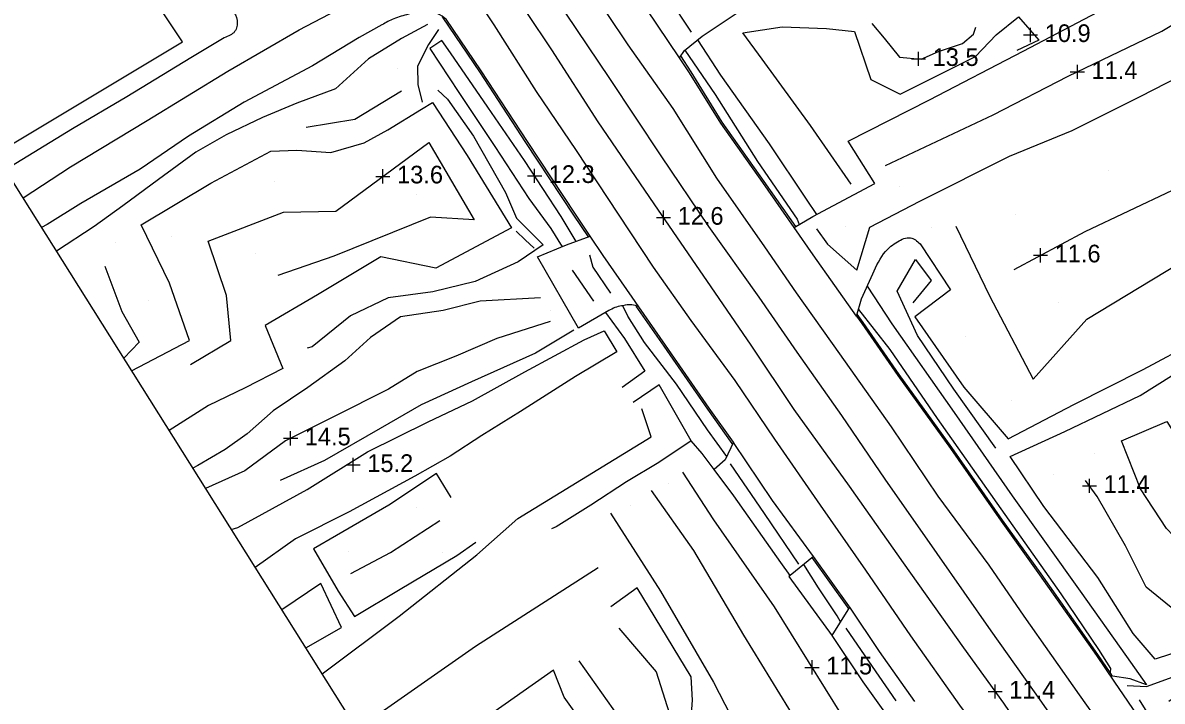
# Model space of a CAD drawing. Extents: x 2316231 to 2323598, y 363169 to 371906.
# Drawn here: x 2318980.6 to 2319303.1, y 370195.4 to 370387.4 of the extents above; entities that cross this region are included whole.
import ezdxf

# ---------------------------------------------------------------- set-up
doc = ezdxf.new("R2010")
doc.units = 0
for name, color, linetype in [('RD_DTM_BkLn1', 7, 'Continuous'), ('RD_DTM_Spot', 7, 'Continuous'), ('RD_DTM_TinHull', 7, 'Continuous'), ('RD_DTM_Void', 7, 'Continuous'), ('RD_EX_Road', 7, 'Continuous')]:
    doc.layers.add(name, color=color, linetype=linetype)

msp = doc.modelspace()

# ---------------------------------------------------------------- linework, layer by layer
at = {"layer": 'RD_DTM_BkLn1'}
for p, q in [((2319169.816, 370384.745), (2319158.132, 370402.713)), ((2319142.243, 370308.603), (2319136.188, 370317.459))]:
    msp.add_line(p, q, dxfattribs=at)
for points in [[(2319072.792, 370489.554), (2319085.43, 370468.014), (2319098.971, 370445.475), (2319109.192, 370428.887), (2319121.353, 370409.609), (2319134.175, 370390.183), (2319146.607, 370371.676), (2319161.157, 370349.772), (2319174.715, 370329.752), (2319188.945, 370309.774), (2319199.628, 370294.259), (2319212.307, 370276.255), (2319224.595, 370258.23), (2319239.282, 370237.233), (2319254.637, 370215.316), (2319268.466, 370195.843), (2319278.179, 370181.92), (2319291.539, 370162.974), (2319306.147, 370142.022)], [(2319083.67, 370489.717), (2319097.513, 370466.865), (2319108.814, 370448.058), (2319120.331, 370430.661), (2319130.228, 370414.264), (2319139.915, 370398.987), (2319151.845, 370381.197), (2319164.614, 370363.182), (2319176.898, 370343.422), (2319190.536, 370323.983), (2319199.524, 370311.001), (2319211.769, 370293.703), (2319226.333, 370273.132), (2319239.613, 370253.503), (2319254.023, 370233.984), (2319263.959, 370219.523), (2319279.548, 370197.259), (2319296.868, 370172.921), (2319312.101, 370151.195)], [(2319065.658, 370482.521), (2319080.069, 370458.772), (2319091.683, 370439.853), (2319104.456, 370419.006), (2319116.05, 370400.96), (2319130.187, 370379.774), (2319143.32, 370359.374), (2319159.232, 370336.203), (2319175.322, 370312.751), (2319186.685, 370296.228), (2319198.804, 370278.012), (2319214.53, 370256.274), (2319229.785, 370234.615), (2319246.848, 370210.512), (2319258.179, 370194.917), (2319272.195, 370174.202), (2319287.562, 370152.554), (2319301.969, 370131.535), (2319315.739, 370111.145), (2319330.93, 370090.281), (2319347.769, 370066.57), (2319357.817, 370052.165), (2319365.977, 370039.641)], [(2319055.893, 370480.196), (2319069.814, 370457.298), (2319082.619, 370435.757), (2319092.507, 370420.2), (2319103.553, 370402.39), (2319113.9, 370386.853), (2319125.928, 370367.978), (2319137.189, 370351.264), (2319149.074, 370333.251), (2319159.053, 370318.275), (2319169.692, 370303.186), (2319182.128, 370286.156), (2319193.356, 370269.554), (2319206.313, 370250.878), (2319219.115, 370232.538), (2319231.816, 370213.963), (2319245.711, 370194.366), (2319253.965, 370183.2), (2319266.756, 370165.106), (2319279.088, 370146.8), (2319293.171, 370126.297), (2319307.903, 370105.714)], [(2318972.805, 370350.323), (2319025.781, 370382.025), (2318989.791, 370436.222)], [(2319224.804, 370347.018), (2319255.212, 370361.391), (2319276.48, 370372.283), (2319303.023, 370385.042), (2319319.644, 370395.173), (2319342.748, 370406.77)], [(2318980.641, 370337.856), (2318994.034, 370346.65), (2319015.822, 370359.757), (2319038.586, 370373.779), (2319058.814, 370385.401), (2319075.959, 370394.468), (2319079.732, 370404.374), (2319084.648, 370405.469), (2319090.62, 370394.722), (2319088.973, 370394.167), (2319083.105, 370392.727)], [(2319205.276, 370329.094), (2319208.399, 370324.8), (2319216.662, 370317.416), (2319220.374, 370329.605), (2319234.482, 370336.956), (2319259.883, 370349.707), (2319277.628, 370356.903), (2319297.046, 370366.659), (2319318.784, 370377.807), (2319330.927, 370382.745), (2319352.052, 370393.576)], [(2319095.155, 370386.989), (2319087.815, 370383.012), (2319078.456, 370377.227), (2319069.113, 370368.701), (2319058.102, 370364.688), (2319048.446, 370360.616), (2319038.183, 370355.695), (2319029.565, 370350.781), (2319019.026, 370343.097), (2319008.913, 370335.602), (2319000.752, 370329.825), (2318990.131, 370322.757)], [(2319215.089, 370341.76), (2319203.581, 370358.318), (2319189.851, 370377.164), (2319184.431, 370384.575), (2319195.536, 370386.248), (2319208.069, 370385.814), (2319216.013, 370384.989), (2319220.59, 370371.392), (2319228.961, 370367.219), (2319250.295, 370377.887), (2319256.074, 370383.972), (2319262.454, 370389.137), (2319268.19, 370382.498), (2319261.916, 370379.559)], [(2319220.931, 370387.26), (2319224.368, 370383.054), (2319228.73, 370377.717), (2319234.872, 370377.142), (2319239.746, 370379.278), (2319246.533, 370381.612), (2319249.662, 370384.178), (2319250.372, 370386.235)], [(2319060.816, 370357.888), (2319074.564, 370360.182), (2319087.723, 370368.207)], [(2319098.097, 370368.383), (2319100.788, 370365.824), (2319108.192, 370355.32), (2319117.251, 370339.362), (2319120.3, 370332.181), (2319127.835, 370324.608), (2319120.773, 370319.78), (2319108.583, 370314.17), (2319096.635, 370311.256), (2319083.963, 370309.598), (2319073.33, 370304.51), (2319062.486, 370295.763), (2319061.098, 370295.319)], [(2319261.18, 370317.641), (2319281.306, 370328.402), (2319305.978, 370340.103), (2319332.312, 370350.031), (2319353.336, 370357.51), (2319372.104, 370365.139)], [(2319028.017, 370290.712), (2319039.426, 370297.544), (2319038.204, 370310.215), (2319033.005, 370325.604), (2319054.366, 370333.799), (2319069.195, 370334.132), (2319095.486, 370353.561), (2319108.347, 370331.696), (2319095.982, 370332.465), (2319068.571, 370321.364), (2319052.8, 370315.897)], [(2319244.704, 370329.903), (2319254.201, 370310.183), (2319266.598, 370286.528), (2319281.726, 370303.523), (2319307.817, 370319.316), (2319342.144, 370334.596), (2319366.355, 370345.515), (2319381.191, 370352.251)], [(2319316.013, 370212.534), (2319309.818, 370210.143), (2319301.15, 370207.311), (2319294.878, 370214.612), (2319284.846, 370230.45), (2319269.564, 370250.564), (2319260.042, 370264.7), (2319275.57, 370271.756), (2319296.825, 370281.91), (2319310.588, 370290.504), (2319348.171, 370309.995), (2319370.344, 370320.56), (2319385.014, 370328.783), (2319393.771, 370334.411)], [(2319141.033, 370321.8), (2319141.953, 370318.25), (2319146.915, 370310.93)], [(2319256.041, 370267.049), (2319244.086, 370283.742), (2319233.795, 370298.976), (2319228.118, 370311.479), (2319233.277, 370320.464), (2319237.716, 370314.465), (2319232.553, 370308.167)], [(2319003.835, 370318.548), (2319008.582, 370305.767), (2319013.507, 370297.004), (2319009.125, 370292.537)], [(2319127.126, 370309.636), (2319110.057, 370308.627), (2319099.565, 370306.012), (2319087.441, 370304.173), (2319078.977, 370298.386), (2319071.731, 370291.801), (2319061.283, 370284.262), (2319051.485, 370277.616), (2319044.05, 370271.066), (2319037.872, 370266.627), (2319030.084, 370262.159), (2319028.705, 370261.385)], [(2319129.806, 370302.87), (2319114.709, 370298.096), (2319103.181, 370293.111), (2319092.159, 370288.785), (2319084.089, 370283.769), (2319068.536, 370275.918), (2319054.978, 370269.147), (2319043.408, 370260.626), (2319032.315, 370255.642)], [(2319039.598, 370244.054), (2319041.399, 370244.583), (2319061.032, 370255.356), (2319078.181, 370265.979), (2319095.357, 370274.486), (2319107.85, 370280.487), (2319122.71, 370288.664), (2319139.452, 370297.743), (2319145.143, 370300.214), (2319148.687, 370294.285), (2319136.997, 370287.353), (2319121.473, 370277.387), (2319110.489, 370270.644), (2319101.511, 370264.768), (2319091.537, 370259.108), (2319072.991, 370249.037), (2319057.752, 370241.376), (2319046.373, 370233.274)], [(2319304.981, 370195.495), (2319325.641, 370209.41), (2319329.406, 370220.659), (2319322.629, 370231.408), (2319312.233, 370236.045), (2319304.319, 370244.312), (2319296.972, 370255.555), (2319291.6, 370269.087), (2319304.427, 370274.55), (2319315.575, 370256.986), (2319326.172, 370243.016), (2319334.376, 370239.078), (2319340.478, 370240.361), (2319338.161, 370235.566), (2319349.174, 370240.608), (2319358.713, 370251.339), (2319375.975, 370262.7), (2319390.171, 370274.069), (2319399.548, 370277.85), (2319405.936, 370281.628), (2319394.265, 370300.368), (2319380.141, 370286.359), (2319367.367, 370270.891)], [(2319065.288, 370203.179), (2319087.141, 370219.548), (2319109.074, 370236.828), (2319120.727, 370247.151), (2319158.397, 370270.223), (2319155.753, 370278.186)], [(2319296.566, 370195.807), (2319299.175, 370191.582), (2319307.191, 370184.041), (2319315.117, 370194.094), (2319334.537, 370209.198), (2319357.706, 370224.181), (2319373.1, 370235.894), (2319391.167, 370246.715), (2319412.969, 370256.577), (2319430.022, 370264.793), (2319440.511, 370268.125)], [(2319180.816, 370262.636), (2319190.472, 370248.522), (2319200.117, 370234.23)], [(2319274.231, 370110.755), (2319254.662, 370130.276), (2319242.248, 370147.306), (2319220.573, 370179.701), (2319212.578, 370191.181), (2319193.361, 370222.116), (2319176.155, 370246.801), (2319167.448, 370260.263)], [(2319257.939, 370102.727), (2319243.215, 370121.956), (2319230.056, 370140.789), (2319215.726, 370161.148), (2319205.066, 370180.949), (2319184.68, 370214.102), (2319170.482, 370238.097), (2319158.527, 370255.047)], [(2319146.917, 370248.697), (2319161.097, 370226.549), (2319176.097, 370200.828), (2319188.983, 370175.773), (2319198.63, 370162.455), (2319213.676, 370142.195), (2319223.586, 370121.848), (2319231.185, 370108.579), (2319243.523, 370092.825)], [(2319073.462, 370231.556), (2319084.702, 370237.537), (2319098.578, 370246.557)], [(2319075.13, 370187.521), (2319108.674, 370210.989), (2319143.432, 370233.251)], [(2319060.688, 370210.498), (2319070.761, 370216.332), (2319064.95, 370228.723), (2319053.929, 370221.252)], [(2319149.288, 370216.137), (2319159.866, 370203.756), (2319164.718, 370188.278), (2319157.535, 370179.858), (2319149.281, 370191.024), (2319138.062, 370206.843)], [(2319213.58, 370216.067), (2319219.924, 370206.785), (2319227.674, 370195.519)]]:
    msp.add_lwpolyline(points, dxfattribs=at)
at = {"layer": 'RD_DTM_Spot'}
for p, q in [((2319086.686, 370374.532), (2319086.686, 370374.532)), ((2319287.85, 370345.486), (2319287.85, 370345.486)), ((2319051.781, 370342.624), (2319051.781, 370342.624)), ((2319091.98, 370338.742), (2319091.98, 370338.742)), ((2319228.762, 370341.033), (2319228.762, 370341.033)), ((2319261.633, 370333.162), (2319261.633, 370333.162)), ((2319213.358, 370329.813), (2319213.358, 370329.813)), ((2319237.888, 370329.629), (2319237.888, 370329.629)), ((2319022.623, 370327.018), (2319022.623, 370327.018)), ((2319006.873, 370325.188), (2319006.873, 370325.188)), ((2319046.37, 370322.225), (2319046.37, 370322.225)), ((2319016.144, 370308.938), (2319016.144, 370308.938)), ((2319273.624, 370308.311), (2319273.624, 370308.311)), ((2319129.848, 370306.105), (2319129.848, 370306.105)), ((2319247.492, 370298.695), (2319247.492, 370298.695)), ((2319260.383, 370280.433), (2319260.383, 370280.433)), ((2319284.015, 370265.592), (2319284.015, 370265.592)), ((2319272.261, 370259.477), (2319272.261, 370259.477)), ((2319163.221, 370257.162), (2319163.221, 370257.162)), ((2319091.884, 370250.154), (2319091.884, 370250.154)), ((2319152.619, 370250.809), (2319152.619, 370250.809)), ((2319072.84, 370237.701), (2319072.84, 370237.701)), ((2319099.462, 370237.467), (2319099.462, 370237.467))]:
    msp.add_line(p, q, dxfattribs=at)
at = {"layer": 'RD_DTM_TinHull'}
msp.add_lwpolyline([(2318500.627, 367718.473), (2317350.395, 369314.708), (2317732.783, 369650.329), (2318062.064, 369676.571), (2318100.376, 368980.922), (2318611.552, 369306.612), (2319043.87, 369561.601), (2319323.163, 369792.894), (2318905.258, 370457.792), (2319170.205, 370651.465)], dxfattribs=at)
at = {"layer": 'RD_DTM_Void'}
for p, q in [((2319263.832, 370383.981), (2319267.832, 370383.981)), ((2319265.832, 370381.981), (2319265.832, 370385.981)), ((2319234.101, 370375.214), (2319234.101, 370379.214)), ((2319232.101, 370377.214), (2319236.101, 370377.214)), ((2319279.08, 370371.533), (2319279.08, 370375.533)), ((2319277.08, 370373.533), (2319281.08, 370373.533)), ((2319082.509, 370341.971), (2319082.509, 370345.971)), ((2319125.446, 370342.097), (2319125.446, 370346.097)), ((2319080.509, 370343.971), (2319084.509, 370343.971)), ((2319123.446, 370344.097), (2319127.446, 370344.097)), ((2319159.921, 370332.283), (2319163.921, 370332.283)), ((2319161.921, 370330.283), (2319161.921, 370334.283)), ((2319268.641, 370319.63), (2319268.641, 370323.63)), ((2319266.641, 370321.63), (2319270.641, 370321.63)), ((2319056.384, 370267.849), (2319056.384, 370271.849)), ((2319054.384, 370269.849), (2319058.384, 370269.849)), ((2319072.076, 370262.307), (2319076.076, 370262.307)), ((2319074.076, 370260.307), (2319074.076, 370264.307)), ((2319282.5, 370254.386), (2319282.5, 370258.386)), ((2319280.5, 370256.386), (2319284.5, 370256.386)), ((2319203.986, 370203.012), (2319203.986, 370207.012)), ((2319201.986, 370205.012), (2319205.986, 370205.012)), ((2319255.791, 370196.204), (2319255.791, 370200.204)), ((2319253.791, 370198.204), (2319257.791, 370198.204))]:
    msp.add_line(p, q, dxfattribs=at)
at = {"layer": 'RD_EX_Road'}
for p, q in [((2319204.41, 370236.383), (2319197.756, 370231.035)), ((2319209.64, 370213.991), (2319214.675, 370222.01)), ((2319289.021, 370202.562), (2319288.341, 370203.558))]:
    msp.add_line(p, q, dxfattribs=at)
for points in [[(2319166.455, 370377.488), (2319167.889, 370379.613), (2319172.902, 370383.674), (2319192.093, 370396.564), (2319208.819, 370408.508), (2319231.699, 370424.309), (2319250.217, 370436.438), (2319242.938, 370447.938), (2319229.294, 370469.839), (2319216.233, 370487.43), (2319205.04, 370504.502), (2319188.627, 370492.826), (2319161.265, 370474.663), (2319152.086, 370469.337), (2319146.266, 370473.436), (2319141.511, 370482.848)], [(2319198.924, 370329.498), (2319204.177, 370332.622), (2319221.748, 370341.934), (2319214.201, 370353.938), (2319237.183, 370365.665), (2319263.717, 370379.432), (2319288.773, 370392.474), (2319308.359, 370402.229), (2319316.807, 370406.584), (2319336.333, 370415.868)], [(2319166.455, 370377.488), (2319157.13, 370391.335), (2319147.542, 370405.929), (2319147.394, 370406.158)], [(2319140.671, 370326.857), (2319136.594, 370332.982), (2319122.979, 370353.542), (2319109.949, 370373.547), (2319099.532, 370388.807), (2319099.314, 370389.151)], [(2319141.153, 370327.035), (2319137.01, 370333.258), (2319123.397, 370353.816), (2319110.365, 370373.825), (2319100.378, 370388.455)], [(2319082.218, 370386.831), (2319075.785, 370383.221), (2319062.616, 370375.208), (2319043.219, 370364.982), (2319027.517, 370355.33), (2319013.818, 370345.986), (2318996.985, 370336.269), (2318987.447, 370330.361), (2318985.91, 370329.472)], [(2319098.251, 370385.549), (2319095.376, 370381.281), (2319092.272, 370375.112), (2319092.371, 370369.93), (2319093.59, 370364.992)], [(2319037.613, 370383.148), (2319028.12, 370377.509), (2319010.053, 370366.463), (2318994.643, 370357.437), (2318975.65, 370345.796)], [(2319137.199, 370325.571), (2319133.002, 370332.608), (2319122.556, 370348.492), (2319112.163, 370363.569), (2319101.615, 370378.905), (2319099.217, 370382.413), (2319095.765, 370380.15), (2319104.015, 370367.73), (2319114.206, 370352.396), (2319123.783, 370337.734), (2319129.995, 370329.169), (2319133.248, 370324.051)], [(2319171.591, 370382.613), (2319178.022, 370372.616), (2319191.806, 370353.188), (2319202.331, 370337.495), (2319205.277, 370333.205)], [(2319198.924, 370329.498), (2319190.044, 370342.27), (2319178.145, 370359.008), (2319169.306, 370373.253), (2319166.455, 370377.488)], [(2319199.355, 370329.754), (2319190.453, 370342.558), (2319178.562, 370359.285), (2319169.73, 370373.518), (2319166.859, 370378.086)], [(2319167.99, 370379.695), (2319176.543, 370367.103), (2319188.571, 370348.149), (2319199.744, 370331.838), (2319200.354, 370330.348)], [(2319011.388, 370288.936), (2319027.72, 370297.494), (2319022.053, 370313.78), (2319014.059, 370330.284), (2319033.773, 370342.008), (2319050.739, 370351.121), (2319058.17, 370351.393), (2319067.793, 370350.754), (2319077.178, 370353.461), (2319083.901, 370357.104), (2319093.395, 370363.023), (2319096.522, 370364.861)], [(2319096.522, 370364.861), (2319106.366, 370349.897), (2319118.905, 370329.42), (2319097.469, 370318.014), (2319081.899, 370321.186), (2319064.011, 370310.487), (2319049.218, 370301.761), (2319054.145, 370289.573), (2319043.489, 370284.149), (2319033.125, 370279.094), (2319021.986, 370272.075)], [(2319234.586, 370324.914), (2319243.193, 370311.867), (2319233.091, 370304.17), (2319246.986, 370284.305), (2319259.483, 370269.659), (2319278.107, 370279.427), (2319297.705, 370289.35), (2319312.485, 370297.236), (2319342.236, 370312.886), (2319368.487, 370325.22), (2319389.62, 370336.034), (2319391.869, 370337.109)], [(2319216.548, 370304.406), (2319204.285, 370321.789), (2319198.924, 370329.498)], [(2319125.303, 370323.652), (2319122.769, 370325.964), (2319120.246, 370328.466)], [(2319146.422, 370305.974), (2319137.826, 370300.971), (2319126.293, 370321.154), (2319134.493, 370324.569), (2319141.153, 370327.035)], [(2319154.971, 370307.006), (2319153.067, 370309.74), (2319144.815, 370321.533), (2319141.153, 370327.035)], [(2319216.548, 370304.406), (2319218.007, 370309.31), (2319221.203, 370316.342)], [(2319219.626, 370312.873), (2319226.584, 370302.194), (2319244.215, 370277.127), (2319260.663, 370253.563), (2319279.845, 370226.59), (2319292.948, 370208.07), (2319298.647, 370200.077), (2319293.996, 370201.767), (2319289.021, 370202.562)], [(2319179.83, 370264.725), (2319174.394, 370272.253), (2319165.618, 370285.167), (2319156.516, 370296.985), (2319151.857, 370304.439), (2319150.417, 370307.367)], [(2319181.468, 370268.214), (2319181.371, 370268.359), (2319174.492, 370278.075), (2319162.08, 370295.924), (2319154.201, 370307.236)], [(2319181.715, 370268.738), (2319174.901, 370278.362), (2319162.49, 370296.209), (2319154.971, 370307.006)], [(2319217.12, 370306.329), (2319226.007, 370294.989), (2319239.388, 370275.461), (2319257.398, 370249.856), (2319274.438, 370225.865), (2319285.064, 370210.071), (2319288.464, 370204.735), (2319288.341, 370203.558)], [(2319145.5, 370305.438), (2319150.867, 370298.096), (2319156.675, 370288.86), (2319150.229, 370284.243)], [(2319216.548, 370304.406), (2319218.046, 370302.282), (2319228.249, 370287.619), (2319243.138, 370266.991), (2319257.523, 370246.386), (2319268.386, 370231.173), (2319284.455, 370208.371), (2319289.614, 370200.805)], [(2319288.341, 370203.558), (2319284.866, 370208.656), (2319268.793, 370231.463), (2319257.932, 370246.675), (2319243.546, 370267.28), (2319228.657, 370287.908), (2319218.455, 370302.569), (2319216.729, 370305.016)], [(2319136.537, 370300.47), (2319125.655, 370293.894), (2319107.606, 370285.803), (2319093.322, 370279.326), (2319081.689, 370272.606), (2319065.977, 370263.603), (2319053.417, 370257.927)], [(2319169.809, 370269.131), (2319160.705, 370284.944), (2319153.318, 370279.938)], [(2319176.313, 370260.979), (2319176.313, 370260.979), (2319172.833, 370265.52), (2319169.809, 370269.131), (2319160.584, 370263.01), (2319151.461, 370257.549), (2319141.406, 370250.96), (2319131.554, 370244.807), (2319130.198, 370244.195)], [(2319181.715, 370268.738), (2319179.386, 370263.781), (2319176.313, 370260.979)], [(2319204.41, 370236.383), (2319204.397, 370236.401), (2319192.82, 370252.265), (2319181.782, 370268.643), (2319181.715, 370268.738)], [(2319101.784, 370253.118), (2319097.649, 370259.876), (2319084.164, 370250.923), (2319069.36, 370242.376), (2319062.815, 370238.532), (2319069.813, 370226.607), (2319074.495, 370219.4), (2319087.373, 370227.123), (2319103.433, 370236.708), (2319108.803, 370240.41)], [(2319197.756, 370231.035), (2319195.172, 370234.723), (2319181.868, 370253.602), (2319176.313, 370260.979)], [(2319293.219, 370199.9), (2319298.635, 370199.641), (2319308.313, 370203.119), (2319316.266, 370206.132), (2319320.718, 370210.128), (2319324.222, 370215.088), (2319321.612, 370218.619), (2319313.97, 370219.187), (2319305.618, 370221.972), (2319298.548, 370227.719), (2319292.735, 370239.383), (2319284.701, 370253.358), (2319281.4, 370257.899)], [(2319214.384, 370221.547), (2319213.979, 370222.147), (2319204.02, 370236.07)], [(2319214.675, 370222.01), (2319214.39, 370222.433), (2319204.41, 370236.383)], [(2319212.075, 370217.87), (2319211.093, 370219.61), (2319205.841, 370227.501), (2319201.617, 370234.139)], [(2319197.756, 370231.035), (2319197.423, 370230.767), (2319209.635, 370213.984), (2319209.64, 370213.991)], [(2319182.128, 370150.969), (2319174.771, 370162.682), (2319168.499, 370174.28), (2319170.142, 370195.729), (2319169.755, 370202.377), (2319154.497, 370227.516), (2319147.008, 370222.163)], [(2319233.07, 370195.386), (2319223.109, 370209.497), (2319214.675, 370222.01)], [(2319225.958, 370190.331), (2319218.477, 370200.88), (2319209.64, 370213.991)], [(2319167.045, 370174.351), (2319162.981, 370173.812), (2319153.467, 370177.507), (2319140.465, 370187.364), (2319133.84, 370196.613), (2319130.759, 370204.186), (2319111.074, 370190.403), (2319088.786, 370178.685), (2319082.735, 370175.421)], [(2319289.614, 370200.805), (2319297.111, 370189.807), (2319306.555, 370176.254)]]:
    msp.add_lwpolyline(points, dxfattribs=at)
for points in [[(2319037.071, 370390.155), (2319039.825, 370390.741), (2319041.24, 370388.108), (2319040.538, 370384.931), (2319037.613, 370383.148)], [(2319100.378, 370388.455), (2319098.027, 370389.993), (2319094.762, 370390.773), (2319089.746, 370389.868), (2319085.58, 370388.58), (2319082.218, 370386.831)], [(2319221.203, 370316.342), (2319224.789, 370322.723), (2319228.164, 370325.445), (2319231.815, 370326.577), (2319234.586, 370324.914)], [(2319150.417, 370307.367), (2319150.04, 370307.33), (2319146.422, 370305.974)], [(2319154.971, 370307.006), (2319152.939, 370307.614), (2319150.417, 370307.367)]]:
    msp.add_spline(points, degree=3, dxfattribs=at)

# ---------------------------------------------------------------- texts
at = {"layer": 'RD_DTM_Void'}
for s, p in [('10.9', (2319269.832, 370381.981)), ('13.5', (2319238.101, 370375.214)), ('11.4', (2319283.08, 370371.533)), ('13.6', (2319086.509, 370341.971)), ('12.3', (2319129.446, 370342.097)), ('12.6', (2319165.921, 370330.283)), ('11.6', (2319272.641, 370319.63)), ('14.5', (2319060.384, 370267.849)), ('15.2', (2319078.076, 370260.307)), ('11.4', (2319286.5, 370254.386)), ('11.5', (2319207.986, 370203.012)), ('11.4', (2319259.791, 370196.204))]:
    msp.add_text(s, height=5, dxfattribs=at).set_placement(p)

doc.saveas('drawing.dxf')
